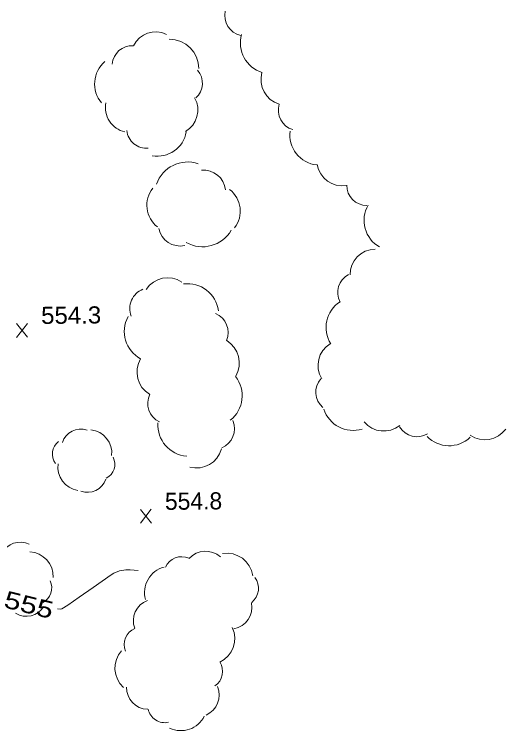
# Model space of a CAD drawing. Extents: x 2361284 to 2366480, y 6976556 to 6985346.
# Drawn here: x 2365514.1 to 2365652, y 6980873 to 6981074 of the extents above; entities that cross this region are included whole.
import ezdxf
from ezdxf.enums import TextEntityAlignment as Align

# ---------------------------------------------------------------- set-up
doc = ezdxf.new("R2010")
doc.units = 0
doc.header["$LTSCALE"] = 1.9
doc.layers.add('12', color=7, linetype='Continuous', lineweight=13)
doc.layers.add('16', color=7, linetype='Continuous', lineweight=13)

msp = doc.modelspace()

# ---------------------------------------------------------------- linework, layer by layer
at = {"layer": '12'}
for p, q in [((2365517.827, 6980983.406), (2365514.71, 6980987.257)), ((2365514.747, 6980983.377), (2365517.79, 6980987.286)), ((2365552.584, 6980931.244), (2365549.467, 6980935.095)), ((2365549.504, 6980931.215), (2365552.547, 6980935.124))]:
    msp.add_line(p, q, dxfattribs=at)
msp.add_lwpolyline([(2365526.176, 6980907.199), (2365527.031, 6980907.082), (2365527.436, 6980907.181), (2365529.144, 6980908.225), (2365532.325, 6980910.458), (2365536.239, 6980913.146), (2365541.275, 6980916.773), (2365542.024, 6980917.213), (2365543.658, 6980917.828), (2365545.401, 6980918.13), (2365546.581, 6980918.181), (2365548.864, 6980917.985)], dxfattribs=at)
at = {"layer": '16'}
for centre, radius, start, end in [((2365578.868, 6981073.672), 5.701, 167.51558, 257.51558), ((2365553.786, 6981062.183), 6.897, 64.2095, 154.2095), ((2365557.615, 6981058.747), 8.272, 0.17357, 90.17357), ((2365586.106, 6981065.924), 8.556, 163.62062, 253.62062), ((2365547.098, 6981059.684), 5.511, 86.22083, 176.22082), ((2365544.897, 6981054.509), 8.272, 130.48012, 220.48012), ((2365561.379, 6981054.653), 5.511, 311.71504, 41.71504), ((2365590.457, 6981055.654), 7.134, 163.62062, 253.62062), ((2365558.717, 6981047.124), 6.897, 299.65676, 29.65676), ((2365546.55, 6981047.798), 6.897, 168.17171, 258.17171), ((2365593.902, 6981047.12), 5.701, 163.04291, 253.04291), ((2365551.136, 6981041.947), 5.511, 185.87586, 275.87586), ((2365554.217, 6981042.472), 8.272, 260.00334, 350.00334), ((2365599.974, 6981040.227), 8.556, 173.03077, 263.03077), ((2365562.727, 6981023.337), 9.243, 71.11389, 161.11389), ((2365606.158, 6981033.021), 7.134, 189.23856, 279.23856), ((2365567.262, 6981024.115), 6.158, 6.26341, 96.26341), ((2365559.005, 6981020.441), 7.706, 141.83974, 231.83974), ((2365569.816, 6981018.763), 7.706, 322.44113, 52.44113), ((2365613.119, 6981026.025), 5.701, 179.46164, 269.46164), ((2365620.821, 6981016.169), 8.556, 150.08091, 240.08091), ((2365560.671, 6981015.157), 6.158, 191.76178, 281.76178), ((2365566.948, 6981018.028), 9.243, 240.2531, 330.2531), ((2365615.455, 6981000.975), 7.134, 90.69964, 180.69964), ((2365610.569, 6980995.969), 5.701, 118.12039, 208.12039), ((2365557.148, 6980992.832), 7.269, 56.62282, 146.62282), ((2365562.719, 6980989.717), 8.718, 7.31639, 97.31639), ((2365552.313, 6980991.487), 5.809, 111.4563, 201.4563), ((2365610.158, 6980986.143), 8.556, 122.55136, 212.55136), ((2365553.688, 6980985.043), 8.718, 151.56977, 241.56977), ((2365568.292, 6980984.771), 5.809, 336.62394, 66.62394), ((2365569.984, 6980976.213), 7.269, 329.15092, 59.15092), ((2365606.464, 6980975.479), 7.134, 121.27193, 211.27193), ((2365555.787, 6980973.647), 7.269, 149.16218, 239.16218), ((2365569.34, 6980967.006), 8.718, 308.07015, 38.07015), ((2365604.421, 6980968.063), 5.701, 139.47136, 229.47136), ((2365557.353, 6980964.898), 5.809, 154.59328, 244.59328), ((2365609.149, 6980965.816), 8.556, 197.395, 287.395), ((2365563.108, 6980958.752), 8.718, 175.87692, 265.87692), ((2365570.08, 6980957.787), 5.809, 292.43496, 22.43496), ((2365617.801, 6980964.208), 7.134, 219.13911, 309.13911), ((2365627.125, 6980961.19), 5.701, 211.23286, 301.23286), ((2365532.801, 6980952.15), 5.49, 72.02665, 162.02665), ((2365534.862, 6980950.894), 6.585, 353.81567, 83.81567), ((2365646.182, 6980961.764), 7.134, 234.88315, 324.88315), ((2365529.155, 6980950.618), 4.387, 126.76594, 216.76594), ((2365636.112, 6980961.514), 8.556, 223.77132, 313.77132), ((2365565.227, 6980953.985), 7.269, 254.89114, 344.89114), ((2365537.914, 6980947.759), 4.387, 297.1736, 27.1736), ((2365532.876, 6980946.965), 6.585, 171.53601, 261.53601), ((2365534.63, 6980945.395), 5.49, 250.32111, 340.32111), ((2365515.73, 6980920.176), 5.736, 63.72861, 153.72861), ((2365518.123, 6980916.293), 6.88, 357.50561, 87.50561), ((2365567.752, 6980917.155), 6.21, 47.83337, 137.83337), ((2365573.647, 6980915.402), 7.448, 8.33268, 98.33268), ((2365561.05, 6980916.87), 4.963, 66.0905, 156.0905), ((2365558.087, 6980911.749), 7.448, 105.11927, 195.11927), ((2365577.672, 6980912.92), 4.963, 307.96168, 37.96168), ((2365520.007, 6980913.055), 4.584, 296.56617, 26.56617), ((2365517.465, 6980910.857), 5.736, 238.38059, 328.38059), ((2365553.579, 6980903.883), 6.078, 110.68104, 200.68104), ((2365574.584, 6980907.704), 6.21, 280.83909, 10.83909), ((2365568.662, 6980898.88), 7.29, 295.03532, 25.03532), ((2365549.801, 6980897.205), 4.857, 112.54724, 202.54724), ((2365549.62, 6980890.571), 7.29, 137.99898, 227.99898), ((2365567.698, 6980889.646), 4.857, 303.34625, 33.34625), ((2365551.654, 6980885.105), 6.078, 178.75611, 268.75611), ((2365565.504, 6980882.977), 6.078, 293.24534, 23.24534), ((2365556.379, 6980880.109), 4.857, 192.22338, 282.22338), ((2365560.875, 6980880.312), 7.29, 243.94584, 333.94584)]:
    msp.add_arc(centre, radius, start, end, dxfattribs=at)

# ---------------------------------------------------------------- texts
at = {"layer": '12', "width": 1.05}
msp.add_text('554.3', height=4.799, rotation=0.545, dxfattribs=at).set_placement((2365521.636, 6980987.13))
at = {"layer": '12'}
msp.add_text('554.8', height=4.799, rotation=0.545, dxfattribs=at).set_placement((2365556.393, 6980934.968))
at = {"layer": '12', "width": 1.3}
msp.add_text(' 555 ', height=4.8, rotation=346.127, dxfattribs=at).set_placement((2365517.607, 6980906.014), align=Align.CENTER)

doc.saveas('drawing.dxf')
